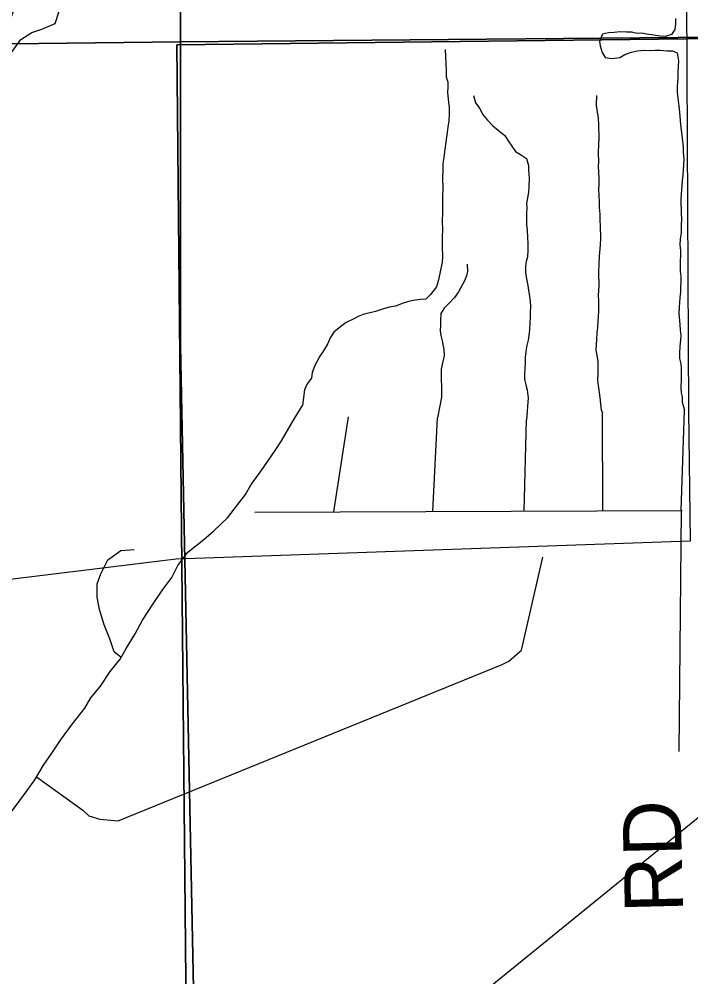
# Model space of a CAD drawing. Extents: x 1985906 to 2360102, y 891258 to 1222054.
# Drawn here: x 2119022 to 2122483, y 999280 to 1004211 of the extents above; entities that cross this region are included whole.
import ezdxf

# ---------------------------------------------------------------- set-up
doc = ezdxf.new("R2010")
doc.units = 0
for name, color, linetype in [('GM_X_Corporation', 7, 'Continuous'), ('GM_X_County_Road_Text', 7, 'Continuous'), ('GM_X_Minor_River', 7, 'Continuous'), ('GM_X_Section', 7, 'Continuous'), ('GM_X_Township', 7, 'Continuous')]:
    doc.layers.add(name, color=color, linetype=linetype)

msp = doc.modelspace()

# ---------------------------------------------------------------- linework, layer by layer
at = {"layer": 'GM_X_Corporation'}
msp.add_lwpolyline([(2122444.4, 1008120.5), (2122462.9, 1003945.8), (2122470.6, 1002195.8), (2122479, 1001522.6), (2119832.1, 1001430.8), (2117767.1, 1001177.6), (2117820.1, 1001269.5), (2118077.2, 1001820.6), (2118943.1, 1004075), (2118925.2, 1004075), (2119028.6, 1004344.3)], dxfattribs=at)
at = {"layer": 'GM_X_Minor_River'}
for points in [[(2118982.2, 1004039.5), (2119031.7, 1004105.9), (2119087.5, 1004142.4), (2119139.3, 1004158.8), (2119207.1, 1004189.3), (2119228.7, 1004251.6)], [(2122404, 1004215.2), (2122404.4, 1004187.1), (2122400.7, 1004156.9)], [(2122400.7, 1004156.9), (2122383, 1004132.7), (2122353, 1004122.2), (2122324.9, 1004123.8), (2122292.7, 1004129.4), (2122254.5, 1004132.9), (2122230.3, 1004138.6), (2122206.2, 1004136.3), (2122178, 1004144), (2122151.9, 1004143.6), (2122117.7, 1004145.2), (2122087.7, 1004142.8), (2122059.6, 1004140.4), (2122027.5, 1004133.9), (2122011.9, 1004097.6), (2122016.3, 1004073.6), (2122026.7, 1004039.7), (2122041.1, 1004013.8), (2122075.3, 1004008.2), (2122117.5, 1004012.8), (2122143.3, 1004029.2), (2122177.3, 1004041.7), (2122207.4, 1004048.1), (2122243.5, 1004050.6), (2122273.6, 1004049), (2122301.7, 1004051.3), (2122325.8, 1004051.7), (2122360, 1004048.1), (2122388.1, 1004048.5), (2122412.3, 1004036.8), (2122418.9, 1003996.7), (2122417.2, 1003968.6), (2122415.6, 1003936.5), (2122416, 1003910.5), (2122412.6, 1003862.3), (2122413, 1003834.2), (2122415.4, 1003804.2), (2122421.9, 1003762.1), (2122424.3, 1003732.1), (2122428.9, 1003690), (2122431.4, 1003651.9), (2122435.7, 1003627.9), (2122438.1, 1003597.9), (2122442.7, 1003553.8), (2122443.1, 1003527.7), (2122447.6, 1003489.7), (2122445.9, 1003461.6), (2122444.2, 1003435.5), (2122442.6, 1003407.4), (2122439, 1003379.3), (2122437.3, 1003353.2), (2122433.8, 1003311), (2122432.2, 1003282.9), (2122433.1, 1003208.7), (2122435.5, 1003182.7), (2122433.9, 1003150.6), (2122432.4, 1003112.4), (2122428.8, 1003078.3), (2122427.2, 1003048.2), (2122429.6, 1003020.1), (2122429.9, 1002994.1), (2122428.3, 1002966), (2122428.9, 1002913.8), (2122431.3, 1002885.8), (2122431.7, 1002857.7), (2122430, 1002829.6), (2122430.3, 1002805.5), (2122426.7, 1002775.4), (2122423.3, 1002727.2), (2122421.7, 1002695.1), (2122426.5, 1002639), (2122428.9, 1002609), (2122431.2, 1002582.9), (2122429.5, 1002558.8), (2122425.9, 1002526.7), (2122424.4, 1002488.6), (2122424.7, 1002464.5), (2122431.1, 1002436.5), (2122433.4, 1002412.5), (2122434.1, 1002360.3), (2122430.7, 1002312.2), (2122433.1, 1002286.1), (2122437.7, 1002266), (2122438.8, 1002238.7), (2122449.7, 1002198.3)], [(2121217.2, 1004055), (2121219.7, 1004018.9), (2121220.2, 1003980.8), (2121222.7, 1003946.7), (2121223.1, 1003914.6), (2121231.5, 1003886.7), (2121231.8, 1003860.6), (2121230.1, 1003834.5), (2121234.8, 1003782.4), (2121237.2, 1003758.4), (2121237.6, 1003722.3), (2121236.1, 1003688.2), (2121230.5, 1003654), (2121226.8, 1003627.9), (2121221.4, 1003579.7), (2121215.9, 1003541.5), (2121210.4, 1003499.3), (2121204.8, 1003467.1), (2121205.3, 1003431), (2121203.7, 1003394.9), (2121204.5, 1003338.8), (2121203, 1003298.6), (2121204.1, 1003214.4), (2121202.6, 1003172.3), (2121203.2, 1003124.2), (2121201.6, 1003094), (2121202.3, 1003041.9), (2121203, 1002985.8), (2121201.4, 1002959.7), (2121182.5, 1002869.2), (2121172.9, 1002832.9), (2121141.3, 1002792.4), (2121117.5, 1002770), (2121089.4, 1002767.6), (2121063.3, 1002763.3), (2121035.3, 1002758.9), (2121001.3, 1002748.4), (2120961.3, 1002733.8), (2120931.3, 1002727.4), (2120899.2, 1002719), (2120859.2, 1002706.4), (2120795.2, 1002689.5), (2120769.2, 1002679.1), (2120743.3, 1002666.8), (2120707.4, 1002648.2), (2120679.5, 1002627.8), (2120643.8, 1002599.2), (2120624.1, 1002570.9), (2120612.4, 1002540.7), (2120590.8, 1002502.3), (2120571.1, 1002475.9), (2120545.6, 1002427.5), (2120532, 1002391.2), (2120528.3, 1002363), (2120506.7, 1002332.7), (2120493, 1002302.4), (2120481.9, 1002221)], [(2121997.5, 1003818.7), (2121996.1, 1003768.5), (2121998.4, 1003744.5), (2122005, 1003700.4), (2122007.5, 1003668.4), (2122008.4, 1003596.2), (2122006.8, 1003568.1), (2122005.3, 1003521.9), (2122008, 1003475.8), (2122006.3, 1003451.7), (2122009, 1003391.6), (2122009.4, 1003361.5), (2122007.8, 1003335.4), (2122008.2, 1003305.3), (2122010.6, 1003273.3), (2122011, 1003241.2), (2122013.5, 1003207.1), (2122013.8, 1003177.1), (2122016.3, 1003143), (2122017, 1003084.8), (2122015.5, 1003046.7), (2122010.2, 1002990.5), (2122008.7, 1002954.4), (2122007.3, 1002906.2), (2122008.2, 1002840), (2122004.8, 1002787.8), (2122007.2, 1002759.8), (2122007.9, 1002705.7), (2122006.2, 1002681.6), (2122004.5, 1002655.5), (2122003, 1002623.4), (2121999.3, 1002595.2), (2121997.7, 1002561.1), (2121996.1, 1002535), (2121994.4, 1002506.9), (2122000.9, 1002470.9), (2122003.2, 1002446.9), (2122004.1, 1002384.7), (2122002.5, 1002352.6), (2122004.8, 1002324.5), (2122011.3, 1002288.5), (2122013.7, 1002262.5), (2122020.5, 1002198.4), (2122028.1, 1002186.2)], [(2121362.9, 1003818.2), (2121373.4, 1003780.3), (2121395.9, 1003750.5), (2121410.3, 1003722.6), (2121434.8, 1003690.8), (2121463.3, 1003661.1), (2121489.7, 1003639.4), (2121524.2, 1003611.8), (2121542.7, 1003584), (2121579.5, 1003530.3), (2121605.8, 1003514.6), (2121636.2, 1003492.9), (2121646.7, 1003457), (2121647, 1003432.9), (2121649.6, 1003392.8), (2121648.2, 1003346.7), (2121646.5, 1003322.6), (2121640.9, 1003288.4), (2121637.2, 1003264.3), (2121637.5, 1003240.2), (2121635.9, 1003212.2), (2121636.6, 1003154), (2121639, 1003123.9), (2121641.5, 1003085.9), (2121643.9, 1003055.8), (2121642.4, 1003019.7), (2121640.8, 1002987.6), (2121635.1, 1002963.4), (2121631.4, 1002939.3), (2121631.8, 1002907.2), (2121636.2, 1002873.2), (2121642.7, 1002839.2), (2121647, 1002815.2), (2121651.5, 1002783.2), (2121655.8, 1002757.1), (2121656.2, 1002731.1), (2121654.5, 1002703), (2121654.8, 1002676.9), (2121653.3, 1002644.8), (2121651.7, 1002610.7), (2121648, 1002582.5), (2121644.3, 1002558.4), (2121636.8, 1002524.2), (2121633.1, 1002496.1), (2121629.4, 1002470), (2121629.8, 1002443.9), (2121628.2, 1002409.8), (2121626.5, 1002383.7), (2121626.9, 1002355.6), (2121633.3, 1002327.6), (2121639.6, 1002301.6), (2121644.2, 1002261.6), (2121636.8, 1002148.3)], [(2121330, 1002949.3), (2121332.5, 1002913.3), (2121326.8, 1002889.1), (2121317.1, 1002862.9), (2121285.7, 1002806.4), (2121266, 1002778), (2121240.2, 1002749.6), (2121212.5, 1002723.2), (2121194.8, 1002694.8), (2121193.2, 1002660.7), (2121193.5, 1002634.7), (2121191.9, 1002606.5), (2121194.2, 1002582.5), (2121202.6, 1002554.5), (2121211.2, 1002508.5), (2121211.6, 1002478.4), (2121206, 1002448.3), (2121196.5, 1002408), (2121198.3, 1002263.7), (2121177.3, 1002158.2)], [(2118960, 1000099.6), (2119025.5, 1000188.1), (2119063.2, 1000238.4), (2119102.9, 1000294.7), (2119148.4, 1000369.1), (2119190.1, 1000431.4), (2119235.7, 1000497.7), (2119297.2, 1000582.2), (2119360.8, 1000662.6), (2119392.5, 1000716.9), (2119442.1, 1000777.2), (2119491.7, 1000851.6), (2119543.3, 1000916), (2119573, 1000970.2), (2119620.6, 1001046.6), (2119658.2, 1001116.9), (2119709.8, 1001195.3), (2119763.3, 1001273.8), (2119809, 1001336.1), (2119840.6, 1001398.4), (2119892.2, 1001466.7), (2119973.8, 1001531.2), (2120025.5, 1001575.6), (2120095.1, 1001644), (2120146.7, 1001710.4), (2120188.4, 1001762.7), (2120218.2, 1001815), (2120269.7, 1001885.3), (2120341.2, 1001989.9), (2120374.9, 1002040.2), (2120412.5, 1002104.5), (2120440.2, 1002154.7), (2120481.9, 1002221)], [(2122434, 1001681.1), (2122449.7, 1002198.3)], [(2122569.5, 1002172.8), (2122567.2, 1000136.7), (2120927.7, 998804.4), (2119205.5, 996792.2), (2116640.5, 993940.5), (2115872.6, 993706.4), (2114514.6, 992818.2), (2111818.8, 992228.9)], [(2120644.3, 1001674.3), (2120719.9, 1002164)], [(2121153.6, 1001676.3), (2121177.3, 1002158.2)], [(2121625, 1001678.1), (2121636.8, 1002148.3)], [(2122030.5, 1001679.6), (2122028.1, 1002186.2)], [(2120236.8, 1001672.8), (2122438, 1001681.2)], [(2122434, 1001681.1), (2122422, 1000440.6)], [(2119547.7, 1000924.1), (2119511.2, 1000953.9), (2119488.9, 1001019.9), (2119460.6, 1001092), (2119436.2, 1001172), (2119423.9, 1001234.1), (2119423.6, 1001304.2), (2119443.3, 1001354.4), (2119478.9, 1001426.7), (2119546.6, 1001475.1), (2119614.5, 1001479.4)], [(2119112.3, 1000310.1), (2119351.3, 1000137.6), (2119381.4, 1000109.6), (2119437.4, 1000091.9), (2119533.3, 1000082.3), (2121511, 1000887.2), (2121544.8, 1000905.4), (2121610.5, 1000961.8), (2121720, 1001441.3)]]:
    msp.add_lwpolyline(points, dxfattribs=at)
at = {"layer": 'GM_X_Section'}
for points in [[(2125143.7, 1009493.4), (2125179.1, 1004140.5), (2119854.2, 1004093.4), (2119862.8, 1009456.5)], [(2119862.8, 1009456.5), (2119854.2, 1004093.4), (2114593.4, 1004032.5), (2114523.8, 1009415.2)], [(2119854.2, 1004093.4), (2125179.1, 1004140.5), (2125220.8, 1001521), (2125175.4, 998857.3), (2119928.2, 998880.6), (2119853.9, 1002528.5)], [(2114593.4, 1004032.5), (2119854.2, 1004093.4), (2119853.9, 1002528.5), (2119928.2, 998880.6), (2117651.8, 998728.2), (2114628.3, 998675.3)]]:
    msp.add_lwpolyline(points, close=True, dxfattribs=at)
at = {"layer": 'GM_X_Township'}
for points in [[(2133580.3, 1009513.3), (2133246.9, 1009511.7), (2131763.4, 1009478), (2130671.8, 1009465.5), (2130250.8, 1009485.4), (2128830.9, 1009460.8), (2128435, 1009462.4), (2126795.7, 1009468.8), (2125157.2, 1009475.3), (2125184.4, 1004143.8), (2122462.2, 1004110.5), (2119835.2, 1004078.3), (2119909.8, 996227.8), (2119898.4, 993557.9), (2114579.5, 993566.9), (2108482.3, 993590), (2108479.9, 994295.6), (2108521.6, 1004617.7), (2108488.7, 1009238.5), (2108481.1, 1010602)], [(2108482.3, 993590), (2114579.5, 993566.9), (2119898.4, 993557.9), (2119909.8, 996227.8), (2119835.2, 1004078.3), (2122462.2, 1004110.5), (2125184.4, 1004143.8), (2125157.2, 1009475.3), (2126795.7, 1009468.8), (2128435, 1009462.4), (2128830.9, 1009460.8), (2130250.8, 1009485.4), (2130671.8, 1009465.5), (2131763.4, 1009478), (2133246.9, 1009511.7), (2133580.3, 1009513.3)]]:
    msp.add_lwpolyline(points, dxfattribs=at)

# ---------------------------------------------------------------- texts
at = {"layer": 'GM_X_County_Road_Text'}
msp.add_text('RD', height=300, rotation=91.4141, dxfattribs=at).set_placement((2122443.7, 999613.1))

doc.saveas('drawing.dxf')
